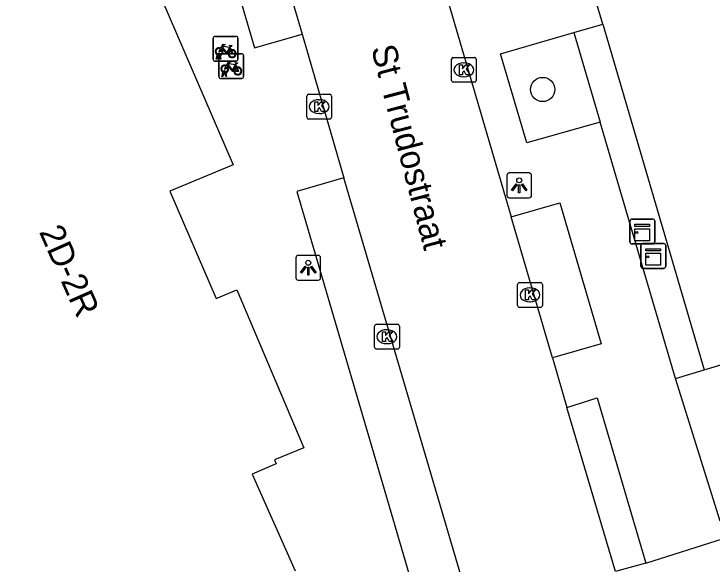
# Model space of a CAD drawing. Extents: x 159377 to 159983, y 382996 to 383595.
# Drawn here: x 159630.26 to 159658.38, y 383517.11 to 383539.29 of the extents above; entities that cross this region are included whole.
import ezdxf

# ---------------------------------------------------------------- set-up
doc = ezdxf.new("R2010")
doc.units = 0
for name, color, linetype in [('IMGEO_Boom', 7, 'Continuous'), ('IMGEO_Fietsenrek', 7, 'Continuous'), ('IMGEO_Haag', 7, 'Continuous'), ('IMGEO_Kast', 7, 'Continuous'), ('IMGEO_Kolk', 7, 'Continuous'), ('IMGEO_Lichtpunt', 7, 'Continuous'), ('IMGEO_Openbare_ruimte_label', 7, 'Continuous'), ('IMGEO_Pand', 7, 'Continuous'), ('IMGEO_Pand_nummerreeks', 7, 'Continuous'), ('IMGEO_Parkeervlak_open', 7, 'Continuous'), ('IMGEO_Rijbaan_lokaal_open', 7, 'Continuous'), ('IMGEO_Voetpad_open', 7, 'Continuous')]:
    doc.layers.add(name, color=color, linetype=linetype)

msp = doc.modelspace()

# ---------------------------------------------------------------- linework, layer by layer
at = {"layer": 'IMGEO_Boom'}
msp.add_circle((159651.56, 383536.242), 0.489, dxfattribs=at)
at = {"layer": 'IMGEO_Fietsenrek'}
for p, q in [((159638.287, 383537.458), (159638.287, 383538.299)), ((159638.287, 383538.299), (159638.287, 383537.458)), ((159638.362, 383538.383), (159639.203, 383538.383)), ((159639.203, 383538.383), (159638.362, 383538.383)), ((159639.287, 383538.308), (159639.287, 383537.467)), ((159639.287, 383537.467), (159639.287, 383538.308)), ((159638.974, 383537.932), (159639.01, 383537.837)), ((159638.414, 383537.467), (159638.453, 383537.627)), ((159638.483, 383537.615), (159638.448, 383537.467)), ((159638.525, 383537.639), (159638.524, 383537.643)), ((159638.566, 383537.467), (159638.532, 383537.609)), ((159638.556, 383537.65), (159638.557, 383537.643)), ((159638.564, 383537.613), (159638.599, 383537.467)), ((159638.59, 383537.684), (159639.431, 383537.684)), ((159639.431, 383537.684), (159638.59, 383537.684)), ((159639.515, 383537.609), (159639.515, 383536.768)), ((159639.515, 383536.768), (159639.515, 383537.609)), ((159639.212, 383537.383), (159638.371, 383537.383)), ((159638.371, 383537.383), (159639.212, 383537.383)), ((159638.448, 383537.467), (159638.414, 383537.467)), ((159638.515, 383536.759), (159638.515, 383537.6)), ((159638.515, 383537.6), (159638.515, 383536.759)), ((159638.599, 383537.467), (159638.566, 383537.467)), ((159639.202, 383537.233), (159639.238, 383537.138)), ((159638.642, 383536.768), (159638.681, 383536.928)), ((159638.676, 383536.768), (159638.642, 383536.768)), ((159638.711, 383536.916), (159638.676, 383536.768)), ((159638.753, 383536.94), (159638.752, 383536.944)), ((159638.794, 383536.768), (159638.76, 383536.91)), ((159638.784, 383536.951), (159638.785, 383536.944)), ((159638.792, 383536.914), (159638.827, 383536.768)), ((159638.827, 383536.768), (159638.794, 383536.768)), ((159639.44, 383536.684), (159638.599, 383536.684)), ((159638.599, 383536.684), (159639.44, 383536.684))]:
    msp.add_line(p, q, dxfattribs=at)
for points in [[(159638.6, 383537.909), (159638.695, 383538.073), (159638.781, 383538.059), (159638.783, 383538.05), (159638.727, 383538.039), (159638.7, 383537.994), (159638.956, 383537.953)], [(159638.896, 383537.665), (159638.846, 383537.665), (159638.655, 383537.916), (159638.636, 383537.884)], [(159638.943, 383537.928), (159638.686, 383537.969), (159638.669, 383537.94), (159638.836, 383537.72), (159638.943, 383537.928)], [(159638.991, 383537.83), (159638.961, 383537.907), (159638.852, 383537.689), (159638.895, 383537.689)], [(159638.956, 383537.953), (159638.981, 383538.002), (159638.975, 383538.006), (159638.952, 383538.01), (159638.94, 383538.017), (159638.939, 383538.02), (159638.941, 383538.025), (159639.036, 383538.01), (159639.038, 383538), (159639.028, 383537.987), (159639.016, 383537.981), (159639.002, 383537.987), (159638.974, 383537.932)], [(159638.621, 383537.857), (159638.569, 383537.767), (159638.529, 383537.742), (159638.53, 383537.789), (159638.585, 383537.883)], [(159638.925, 383537.689), (159639.045, 383537.688), (159639.001, 383537.802)], [(159639.021, 383537.809), (159639.076, 383537.664), (159638.926, 383537.664)], [(159638.828, 383537.21), (159638.923, 383537.374), (159639.009, 383537.36), (159639.011, 383537.351), (159638.955, 383537.34), (159638.928, 383537.295), (159639.184, 383537.254)], [(159638.849, 383537.158), (159638.797, 383537.068), (159638.757, 383537.043), (159638.758, 383537.09), (159638.813, 383537.184)], [(159639.124, 383536.966), (159639.074, 383536.966), (159638.883, 383537.217), (159638.864, 383537.185)], [(159639.171, 383537.229), (159638.914, 383537.27), (159638.897, 383537.241), (159639.064, 383537.021), (159639.171, 383537.229)], [(159639.219, 383537.131), (159639.189, 383537.208), (159639.08, 383536.99), (159639.123, 383536.99)], [(159639.153, 383536.99), (159639.273, 383536.989), (159639.229, 383537.103)], [(159639.249, 383537.11), (159639.304, 383536.965), (159639.154, 383536.965)], [(159639.184, 383537.254), (159639.209, 383537.303), (159639.203, 383537.307), (159639.18, 383537.311), (159639.168, 383537.318), (159639.167, 383537.321), (159639.169, 383537.326), (159639.264, 383537.311), (159639.266, 383537.301), (159639.256, 383537.288), (159639.244, 383537.282), (159639.23, 383537.288), (159639.202, 383537.233)]]:
    msp.add_lwpolyline(points, dxfattribs=at)
for centre, radius, start, end in [((159638.365, 383538.305), 0.0779, 92.4484, 184.2845), ((159638.365, 383538.305), 0.0779, 92.4484, 184.2845), ((159639.209, 383538.305), 0.0779, 2.4484, 94.2845), ((159639.209, 383538.305), 0.0779, 2.4484, 94.2845), ((159638.527, 383537.768), 0.159, 62.6766, 242.1369), ((159638.527, 383537.768), 0.129, 63.3192, 238.903), ((159638.507, 383537.639), 0.0499, 12.8025, 158.6934), ((159638.527, 383537.768), 0.159, 253.9967, 271.7867), ((159638.507, 383537.639), 0.0174, 12.8025, 163.4502), ((159638.527, 383537.768), 0.129, 253.415, 269.0204), ((159638.593, 383537.606), 0.0779, 92.4484, 184.2845), ((159638.593, 383537.606), 0.0779, 92.4484, 184.2845), ((159638.527, 383537.768), 0.129, 283.6043, 43.4302), ((159638.527, 383537.768), 0.159, 283.5766, 46.6042), ((159639.054, 383537.684), 0.159, 113.3408, 178.3217), ((159639.054, 383537.684), 0.159, 187.0065, 105.7708), ((159639.054, 383537.684), 0.129, 113.923, 177.9556), ((159639.054, 383537.684), 0.129, 188.6715, 104.5883), ((159639.437, 383537.606), 0.0779, 2.4484, 94.2845), ((159639.437, 383537.606), 0.0779, 2.4484, 94.2845), ((159638.365, 383537.461), 0.0779, 182.4484, 274.2845), ((159638.365, 383537.461), 0.0779, 182.4484, 274.2845), ((159639.209, 383537.461), 0.0779, 272.4484, 4.2845), ((159639.209, 383537.461), 0.0779, 272.4484, 4.2845), ((159638.755, 383537.069), 0.159, 62.6766, 242.1369), ((159638.755, 383537.069), 0.129, 63.3192, 238.903), ((159638.755, 383537.069), 0.129, 283.6043, 43.4302), ((159638.755, 383537.069), 0.159, 283.5766, 46.6042), ((159639.282, 383536.985), 0.159, 113.3408, 178.3217), ((159639.282, 383536.985), 0.159, 187.0065, 105.7708), ((159639.282, 383536.985), 0.129, 113.923, 177.9556), ((159639.282, 383536.985), 0.129, 188.6715, 104.5883), ((159638.735, 383536.94), 0.0499, 12.8025, 158.6934), ((159638.755, 383537.069), 0.159, 253.9967, 271.7867), ((159638.735, 383536.94), 0.0174, 12.8025, 163.4502), ((159638.755, 383537.069), 0.129, 253.415, 269.0204), ((159639.437, 383536.762), 0.0779, 272.4484, 4.2845), ((159639.437, 383536.762), 0.0779, 272.4484, 4.2845), ((159638.593, 383536.762), 0.0779, 182.4484, 274.2845), ((159638.593, 383536.762), 0.0779, 182.4484, 274.2845)]:
    msp.add_arc(centre, radius, start, end, dxfattribs=at)
at = {"layer": 'IMGEO_Haag'}
msp.add_lwpolyline([(159652.817, 383538.535), (159653.881, 383534.924)], dxfattribs=at)
at = {"layer": 'IMGEO_Kast'}
for p, q in [((159655.074, 383530.092), (159655.074, 383530.933)), ((159655.074, 383530.933), (159655.074, 383530.092)), ((159655.149, 383531.017), (159655.99, 383531.017)), ((159655.99, 383531.017), (159655.149, 383531.017)), ((159656.074, 383530.942), (159656.074, 383530.101)), ((159656.074, 383530.101), (159656.074, 383530.942)), ((159655.999, 383530.017), (159655.158, 383530.017)), ((159655.158, 383530.017), (159655.999, 383530.017)), ((159655.592, 383530.031), (159656.433, 383530.031)), ((159656.433, 383530.031), (159655.592, 383530.031)), ((159655.517, 383529.106), (159655.517, 383529.947)), ((159655.517, 383529.947), (159655.517, 383529.106)), ((159656.517, 383529.956), (159656.517, 383529.115)), ((159656.517, 383529.115), (159656.517, 383529.956)), ((159656.442, 383529.031), (159655.601, 383529.031)), ((159655.601, 383529.031), (159656.442, 383529.031))]:
    msp.add_line(p, q, dxfattribs=at)
for points in [[(159655.269, 383530.807), (159655.869, 383530.807), (159655.869, 383530.722), (159655.269, 383530.722), (159655.269, 383530.807)], [(159655.269, 383530.632), (159655.869, 383530.632), (159655.869, 383530.143), (159655.269, 383530.143), (159655.269, 383530.632)], [(159655.712, 383529.821), (159656.312, 383529.821), (159656.312, 383529.736), (159655.712, 383529.736), (159655.712, 383529.821)], [(159655.712, 383529.646), (159656.312, 383529.646), (159656.312, 383529.157), (159655.712, 383529.157), (159655.712, 383529.646)]]:
    msp.add_lwpolyline(points, dxfattribs=at)
for centre in [(159655.353, 383530.481), (159655.796, 383529.495)]:
    msp.add_circle(centre, 0.0377, dxfattribs=at)
for centre, start, end in [((159655.152, 383530.939), 92.4484, 184.2845), ((159655.152, 383530.939), 92.4484, 184.2845), ((159655.996, 383530.939), 2.4484, 94.2845), ((159655.996, 383530.939), 2.4484, 94.2845), ((159655.152, 383530.095), 182.4484, 274.2845), ((159655.152, 383530.095), 182.4484, 274.2845), ((159655.595, 383529.953), 92.4484, 184.2845), ((159655.595, 383529.953), 92.4484, 184.2845), ((159655.996, 383530.095), 272.4484, 4.2845), ((159655.996, 383530.095), 272.4484, 4.2845), ((159656.439, 383529.953), 2.4484, 94.2845), ((159656.439, 383529.953), 2.4484, 94.2845), ((159655.595, 383529.109), 182.4484, 274.2845), ((159655.595, 383529.109), 182.4484, 274.2845), ((159656.439, 383529.109), 272.4484, 4.2845), ((159656.439, 383529.109), 272.4484, 4.2845)]:
    msp.add_arc(centre, 0.0779, start, end, dxfattribs=at)
at = {"layer": 'IMGEO_Kolk'}
for p, q in [((159647.885, 383536.606), (159647.885, 383537.458)), ((159647.96, 383537.532), (159648.812, 383537.532)), ((159648.886, 383537.458), (159648.886, 383536.606)), ((159648.373, 383537.312), (159648.398, 383537.312)), ((159648.812, 383536.532), (159647.96, 383536.532)), ((159648.396, 383536.752), (159648.371, 383536.752)), ((159642.058, 383535.125), (159642.058, 383535.977)), ((159642.133, 383536.051), (159642.985, 383536.051)), ((159643.059, 383535.977), (159643.059, 383535.125)), ((159642.546, 383535.831), (159642.571, 383535.831)), ((159642.569, 383535.271), (159642.544, 383535.271)), ((159642.985, 383535.051), (159642.133, 383535.051)), ((159650.549, 383527.535), (159650.549, 383528.387)), ((159650.624, 383528.461), (159651.476, 383528.461)), ((159651.55, 383528.387), (159651.55, 383527.535)), ((159651.037, 383528.241), (159651.062, 383528.241)), ((159651.06, 383527.681), (159651.035, 383527.681)), ((159651.476, 383527.461), (159650.624, 383527.461)), ((159644.786, 383525.852), (159644.786, 383526.704)), ((159644.861, 383526.778), (159645.713, 383526.778)), ((159645.787, 383526.704), (159645.787, 383525.852)), ((159645.274, 383526.558), (159645.299, 383526.558)), ((159645.297, 383525.998), (159645.272, 383525.998)), ((159645.713, 383525.778), (159644.861, 383525.778))]:
    msp.add_line(p, q, dxfattribs=at)
for points in [[(159647.885, 383536.606), (159647.885, 383537.458)], [(159647.96, 383537.532), (159648.812, 383537.532)], [(159648.886, 383537.458), (159648.886, 383536.606)], [(159648.206, 383537.232), (159648.329, 383537.232), (159648.329, 383537.081), (159648.459, 383537.232), (159648.623, 383537.232), (159648.477, 383537.081), (159648.63, 383536.832), (159648.478, 383536.832), (159648.393, 383536.996), (159648.329, 383536.929), (159648.329, 383536.832), (159648.206, 383536.832), (159648.206, 383537.232)], [(159648.812, 383536.532), (159647.96, 383536.532)], [(159642.058, 383535.125), (159642.058, 383535.977)], [(159642.133, 383536.051), (159642.985, 383536.051)], [(159643.059, 383535.977), (159643.059, 383535.125)], [(159642.379, 383535.751), (159642.502, 383535.751), (159642.502, 383535.6), (159642.632, 383535.751), (159642.796, 383535.751), (159642.65, 383535.6), (159642.803, 383535.351), (159642.651, 383535.351), (159642.566, 383535.515), (159642.502, 383535.448), (159642.502, 383535.351), (159642.379, 383535.351), (159642.379, 383535.751)], [(159642.985, 383535.051), (159642.133, 383535.051)], [(159650.549, 383527.535), (159650.549, 383528.387)], [(159650.624, 383528.461), (159651.476, 383528.461)], [(159651.55, 383528.387), (159651.55, 383527.535)], [(159650.87, 383528.161), (159650.993, 383528.161), (159650.993, 383528.01), (159651.123, 383528.161), (159651.287, 383528.161), (159651.141, 383528.01), (159651.294, 383527.761), (159651.142, 383527.761), (159651.057, 383527.925), (159650.993, 383527.858), (159650.993, 383527.761), (159650.87, 383527.761), (159650.87, 383528.161)], [(159651.476, 383527.461), (159650.624, 383527.461)], [(159644.786, 383525.852), (159644.786, 383526.704)], [(159644.861, 383526.778), (159645.713, 383526.778)], [(159645.787, 383526.704), (159645.787, 383525.852)], [(159645.107, 383526.478), (159645.23, 383526.478), (159645.23, 383526.327), (159645.36, 383526.478), (159645.524, 383526.478), (159645.378, 383526.327), (159645.531, 383526.078), (159645.379, 383526.078), (159645.294, 383526.242), (159645.23, 383526.175), (159645.23, 383526.078), (159645.107, 383526.078), (159645.107, 383526.478)], [(159645.713, 383525.778), (159644.861, 383525.778)]]:
    msp.add_lwpolyline(points, dxfattribs=at)
for centre, start, end in [((159647.962, 383537.456), 91.552, 178.448), ((159647.962, 383537.456), 91.552, 178.448), ((159648.81, 383537.456), 1.552, 88.448), ((159648.81, 383537.456), 1.552, 88.448), ((159647.962, 383536.608), 181.552, 268.448), ((159647.962, 383536.608), 181.552, 268.448), ((159648.81, 383536.608), 271.552, 358.448), ((159648.81, 383536.608), 271.552, 358.448), ((159642.135, 383535.975), 91.552, 178.448), ((159642.135, 383535.975), 91.552, 178.448), ((159642.983, 383535.975), 1.552, 88.448), ((159642.983, 383535.975), 1.552, 88.448), ((159642.135, 383535.127), 181.552, 268.448), ((159642.135, 383535.127), 181.552, 268.448), ((159642.983, 383535.127), 271.552, 358.448), ((159642.983, 383535.127), 271.552, 358.448), ((159650.626, 383528.385), 91.552, 178.448), ((159650.626, 383528.385), 91.552, 178.448), ((159651.474, 383528.385), 1.552, 88.448), ((159651.474, 383528.385), 1.552, 88.448), ((159650.626, 383527.537), 181.552, 268.448), ((159650.626, 383527.537), 181.552, 268.448), ((159651.474, 383527.537), 271.552, 358.448), ((159651.474, 383527.537), 271.552, 358.448), ((159644.863, 383526.702), 91.552, 178.448), ((159644.863, 383526.702), 91.552, 178.448), ((159645.711, 383526.702), 1.552, 88.448), ((159645.711, 383526.702), 1.552, 88.448), ((159644.863, 383525.854), 181.552, 268.448), ((159644.863, 383525.854), 181.552, 268.448), ((159645.711, 383525.854), 271.552, 358.448), ((159645.711, 383525.854), 271.552, 358.448)]:
    msp.add_arc(centre, 0.0765, start, end, dxfattribs=at)
for centre, major_axis, ratio, start_param, end_param in [((159648.372, 383537.032), (-0.387, 0.002), 0.722429, 4.712389, 7.853982), ((159648.397, 383537.032), (-0.39, 0.002), 0.717154, 1.570796, 4.712389), ((159642.545, 383535.551), (-0.387, 0.002), 0.722429, 4.712389, 7.853982), ((159642.57, 383535.551), (-0.39, 0.002), 0.717154, 1.570796, 4.712389), ((159651.036, 383527.961), (-0.387, 0.002), 0.722429, 4.712389, 7.853982), ((159651.061, 383527.961), (-0.39, 0.002), 0.717154, 1.570796, 4.712389), ((159645.273, 383526.278), (-0.387, 0.002), 0.722429, 4.712389, 7.853982), ((159645.298, 383526.278), (-0.39, 0.002), 0.717154, 1.570796, 4.712389)]:
    msp.add_ellipse(centre, major_axis=major_axis, ratio=ratio, start_param=start_param, end_param=end_param, dxfattribs=at)
at = {"layer": 'IMGEO_Lichtpunt'}
for p, q in [((159651.019, 383532.876), (159650.211, 383532.876)), ((159651.019, 383532.876), (159650.211, 383532.876)), ((159650.117, 383532.781), (159650.117, 383531.974)), ((159650.117, 383532.781), (159650.117, 383531.974)), ((159651.113, 383531.974), (159651.113, 383532.781)), ((159651.113, 383531.974), (159651.113, 383532.781)), ((159650.211, 383531.88), (159651.019, 383531.88)), ((159650.211, 383531.88), (159651.019, 383531.88)), ((159641.62, 383529.46), (159641.62, 383528.653)), ((159641.62, 383529.46), (159641.62, 383528.653)), ((159642.522, 383529.555), (159641.714, 383529.555)), ((159642.522, 383529.555), (159641.714, 383529.555)), ((159642.616, 383528.653), (159642.616, 383529.46)), ((159642.616, 383528.653), (159642.616, 383529.46)), ((159641.714, 383528.559), (159642.522, 383528.559)), ((159641.714, 383528.559), (159642.522, 383528.559))]:
    msp.add_line(p, q, dxfattribs=at)
for points in [[(159650.491, 383532.445), (159650.53, 383532.417), (159650.342, 383532.155), (159650.304, 383532.182), (159650.491, 383532.445)], [(159650.593, 383532.397), (159650.64, 383532.397), (159650.64, 383532.075), (159650.593, 383532.075), (159650.593, 383532.397)], [(159650.703, 383532.417), (159650.741, 383532.444), (159650.928, 383532.182), (159650.889, 383532.154), (159650.703, 383532.417)], [(159641.994, 383529.124), (159642.033, 383529.096), (159641.845, 383528.834), (159641.807, 383528.861), (159641.994, 383529.124)], [(159642.096, 383529.076), (159642.143, 383529.076), (159642.143, 383528.754), (159642.096, 383528.754), (159642.096, 383529.076)], [(159642.206, 383529.096), (159642.244, 383529.123), (159642.431, 383528.861), (159642.392, 383528.833), (159642.206, 383529.096)]]:
    msp.add_lwpolyline(points, dxfattribs=at)
for centre in [(159650.616, 383532.579), (159642.119, 383529.258)]:
    msp.add_circle(centre, 0.0994, dxfattribs=at)
for centre, start, end in [((159650.211, 383532.781), 90, 180), ((159650.211, 383532.781), 90, 180), ((159651.019, 383532.781), 0, 90), ((159651.019, 383532.781), 0, 90), ((159650.211, 383531.974), 180, 270), ((159650.211, 383531.974), 180, 270), ((159651.019, 383531.974), 270, 0), ((159651.019, 383531.974), 270, 360), ((159641.714, 383529.46), 90, 180), ((159641.714, 383529.46), 90, 180), ((159642.522, 383529.46), 0, 90), ((159642.522, 383529.46), 0, 90), ((159641.714, 383528.653), 180, 270), ((159641.714, 383528.653), 180, 270), ((159642.522, 383528.653), 270, 0), ((159642.522, 383528.653), 270, 360)]:
    msp.add_arc(centre, 0.0946, start, end, dxfattribs=at)
at = {"layer": 'IMGEO_Pand'}
msp.add_lwpolyline([(159630.263, 383553.702), (159639.093, 383533.207), (159636.546, 383532.137), (159638.413, 383527.811), (159639.238, 383528.162), (159641.943, 383521.796), (159640.758, 383521.313), (159640.819, 383521.158), (159640.755, 383521.129), (159639.852, 383520.736), (159641.59, 383516.842)], dxfattribs=at)
at = {"layer": 'IMGEO_Parkeervlak_open'}
msp.add_lwpolyline([(159653.977, 383538.875), (159658.059, 383524.939)], dxfattribs=at)
at = {"layer": 'IMGEO_Rijbaan_lokaal_open'}
for points in [[(159658.059, 383524.939), (159662.824, 383526.367), (159653.793, 383557.052), (159649.066, 383555.642)], [(159638.477, 383550.021), (159641.872, 383538.476)], [(159647.229, 383541.58), (159650.292, 383531.106)], [(159641.872, 383538.476), (159643.547, 383532.683)], [(159649.044, 383514.017), (159643.547, 383532.683)], [(159651.954, 383525.424), (159650.292, 383531.106)], [(159651.954, 383525.424), (159652.539, 383523.424)], [(159656.913, 383524.598), (159658.059, 383524.939)], [(159658.706, 383518.849), (159656.913, 383524.598)], [(159654.497, 383516.812), (159652.539, 383523.424)]]:
    msp.add_lwpolyline(points, dxfattribs=at)
at = {"layer": 'IMGEO_Voetpad_open'}
for points in [[(159638.477, 383550.021), (159636.564, 383549.479), (159639.95, 383537.925), (159641.872, 383538.476)], [(159653.977, 383538.875), (159653.299, 383541.189)], [(159652.817, 383538.535), (159653.977, 383538.875)], [(159653.881, 383534.924), (159650.919, 383534.098), (159649.859, 383537.681), (159652.817, 383538.535)], [(159656.913, 383524.598), (159653.881, 383534.924)], [(159643.547, 383532.683), (159641.653, 383532.125), (159645.106, 383520.362), (159646.608, 383515.216)], [(159650.292, 383531.106), (159652.25, 383531.679), (159653.912, 383525.996), (159651.954, 383525.424)], [(159652.539, 383523.424), (159653.758, 383523.813), (159655.715, 383517.153)], [(159655.715, 383517.153), (159658.841, 383518.144)], [(159655.715, 383517.153), (159654.497, 383516.812)]]:
    msp.add_lwpolyline(points, dxfattribs=at)

# ---------------------------------------------------------------- texts
at = {"layer": 'IMGEO_Openbare_ruimte_label'}
msp.add_text('St Trudostraat', height=1, rotation=284.7173, dxfattribs=at).set_placement((159644.642, 383537.906))
at = {"layer": 'IMGEO_Pand_nummerreeks'}
msp.add_text('2D-2R', height=1, rotation=293.9322, dxfattribs=at).set_placement((159631.262, 383530.507))

doc.saveas('drawing.dxf')
